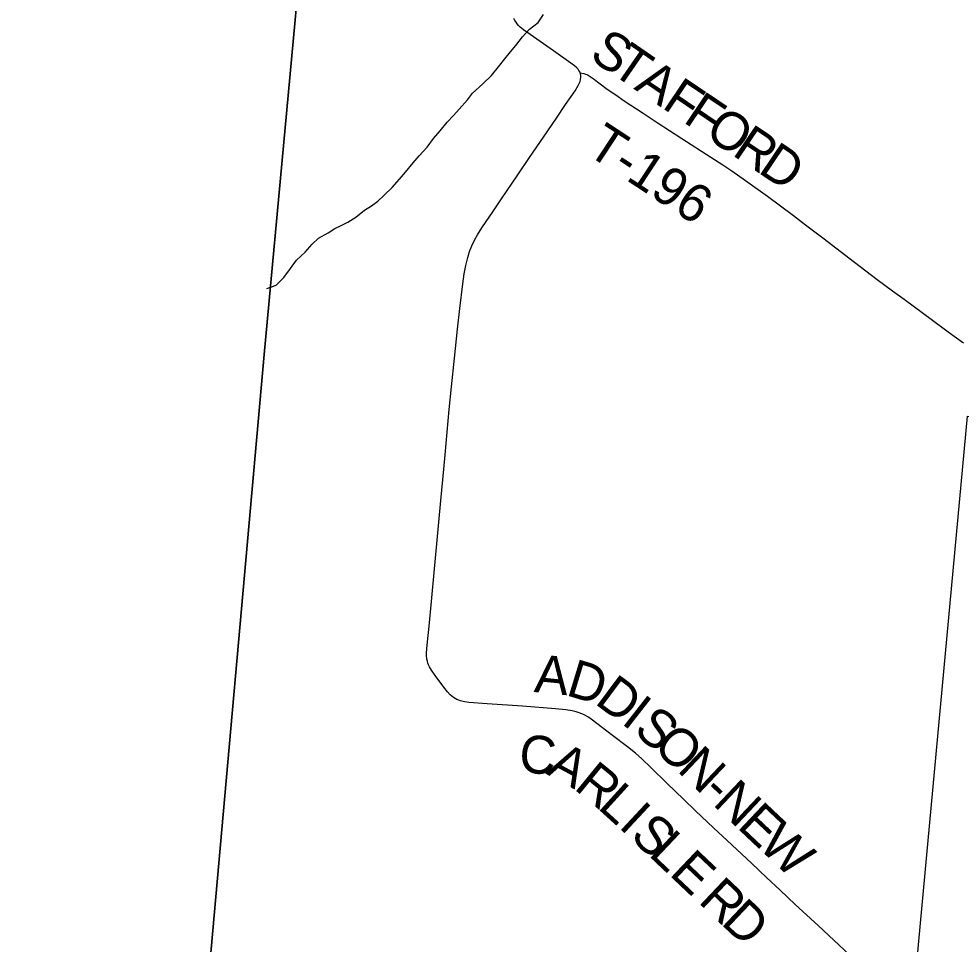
# Model space of a CAD drawing. Extents: x 0 to 680, y 0 to 440.
# Drawn here: x 144.58 to 166.66, y 351.18 to 372.88 of the extents above; entities that cross this region are included whole.
import ezdxf

# ---------------------------------------------------------------- set-up
doc = ezdxf.new("R2010")
doc.units = 0
for name, color, linetype in [('GM_X_Adjacent_County', 7, 'Continuous'), ('GM_X_County', 7, 'Continuous'), ('GM_X_County_Road', 7, 'Continuous'), ('GM_X_County_Road_Text', 7, 'Continuous'), ('GM_X_Minor_River', 7, 'Continuous'), ('GM_X_Section', 7, 'Continuous'), ('GM_X_Township', 7, 'Continuous'), ('GM_X_Township_Road', 7, 'Continuous'), ('GM_X_Township_Road_Text', 7, 'Continuous')]:
    doc.layers.add(name, color=color, linetype=linetype)

msp = doc.modelspace()

# ---------------------------------------------------------------- linework, layer by layer
at = {"layer": 'GM_X_Adjacent_County'}
for points in [[(151.31, 375.644), (150.328, 365.009), (148.945, 349.485), (148.932, 349.041), (148.935, 348.995), (148.935, 348.898), (148.924, 348.705), (148.903, 348.43), (148.902, 348.416), (148.842, 347.74), (148.803, 347.305), (148.741, 346.58), (148.687, 345.952), (148.628, 345.226), (148.582, 344.673), (148.578, 344.598), (148.57, 344.526), (148.436, 343.169), (148.245, 341.287), (147.293, 330.96), (144.577, 302.142)], [(144.577, 302.142), (147.293, 330.96), (148.245, 341.287), (148.436, 343.169), (148.57, 344.526), (148.578, 344.598), (148.582, 344.673), (148.628, 345.226), (148.687, 345.952), (148.741, 346.58), (148.803, 347.305), (148.842, 347.74), (148.902, 348.416), (148.903, 348.43), (148.924, 348.705), (148.935, 348.898), (148.935, 348.995), (148.932, 349.041), (148.945, 349.485), (150.328, 365.009), (151.31, 375.644)], [(144.577, 302.142), (147.293, 330.96), (148.245, 341.287), (148.436, 343.169), (148.57, 344.526), (148.578, 344.598), (148.582, 344.673), (148.628, 345.226), (148.687, 345.952), (148.741, 346.58), (148.803, 347.305), (148.842, 347.74), (148.902, 348.416), (148.903, 348.43), (148.924, 348.705), (148.935, 348.898), (148.935, 348.995), (148.932, 349.041), (148.945, 349.485), (150.328, 365.009), (151.31, 375.644)]]:
    msp.add_lwpolyline(points, dxfattribs=at)
at = {"layer": 'GM_X_County'}
msp.add_lwpolyline([(151.31, 375.644), (150.328, 365.009), (148.945, 349.485), (148.932, 349.041), (148.935, 348.995), (148.935, 348.898), (148.924, 348.705), (148.903, 348.43), (148.902, 348.416), (148.842, 347.74), (148.803, 347.305), (148.741, 346.58), (148.687, 345.952), (148.628, 345.226), (148.582, 344.673), (148.578, 344.598), (148.57, 344.526), (148.436, 343.169), (148.245, 341.287), (147.293, 330.96), (144.577, 302.142)], dxfattribs=at)
at = {"layer": 'GM_X_County_Road'}
for points in [[(157.734, 371.606), (157.721, 371.636), (157.703, 371.666), (157.683, 371.695), (157.654, 371.729), (157.596, 371.777), (157.514, 371.837), (157.108, 372.124), (156.559, 372.505), (156.399, 372.618), (156.324, 372.682), (156.289, 372.717), (156.256, 372.755), (156.227, 372.794), (156.2, 372.837), (156.177, 372.881)], [(161.4, 353.404), (161.178, 353.613), (160.859, 353.912), (160.434, 354.311), (160.153, 354.579), (159.77, 354.952), (159.39, 355.328), (159.178, 355.529), (159.031, 355.657), (158.84, 355.808), (158.491, 356.071), (157.988, 356.454), (157.907, 356.51), (157.821, 356.557), (157.731, 356.597), (157.637, 356.628), (157.541, 356.651), (157.397, 356.674), (157.154, 356.7), (156.379, 356.763), (155.555, 356.818), (155.119, 356.852), (155.023, 356.865), (154.93, 356.886), (154.886, 356.901), (154.842, 356.919), (154.8, 356.941), (154.761, 356.967), (154.724, 356.996), (154.688, 357.027), (154.622, 357.097), (154.532, 357.211), (154.329, 357.484), (154.246, 357.603), (154.2, 357.686), (154.18, 357.729), (154.163, 357.774), (154.15, 357.819), (154.14, 357.865), (154.131, 357.96), (154.13, 358.008), (154.135, 358.104), (154.16, 358.345), (154.174, 358.49), (154.19, 358.635), (154.246, 359.216), (154.308, 359.894), (154.373, 360.571), (154.468, 361.587), (154.514, 362.07), (154.569, 362.651), (154.664, 363.716), (154.712, 364.248), (154.782, 364.923), (154.858, 365.599), (154.911, 366.082), (154.978, 366.661), (155.013, 366.901), (155.051, 367.091), (155.097, 367.279), (155.14, 367.418), (155.19, 367.553), (155.252, 367.684), (155.323, 367.81), (155.427, 367.974), (155.698, 368.377), (155.888, 368.659), (156.271, 369.221), (156.545, 369.623), (156.873, 370.105), (157.173, 370.547), (157.39, 370.869), (157.61, 371.191), (157.687, 371.316), (157.709, 371.361), (157.728, 371.407), (157.742, 371.455), (157.749, 371.505), (157.747, 371.556), (157.734, 371.606)], [(165.551, 348.278), (165.542, 348.421), (165.514, 348.711), (165.458, 349.243), (165.438, 349.389), (165.416, 349.485), (165.401, 349.532), (165.382, 349.578), (165.362, 349.622), (165.338, 349.666), (165.283, 349.748), (165.222, 349.825), (165.12, 349.93), (164.728, 350.295), (164.408, 350.593), (164.051, 350.923), (163.306, 351.62), (162.771, 352.116), (162.416, 352.447), (162.099, 352.748), (161.744, 353.08), (161.4, 353.404)]]:
    msp.add_lwpolyline(points, dxfattribs=at)
at = {"layer": 'GM_X_Minor_River'}
msp.add_lwpolyline([(150.387, 366.556), (150.603, 366.632), (150.789, 366.814), (150.94, 367.02), (151.085, 367.22), (151.289, 367.407), (151.452, 367.59), (151.602, 367.73), (151.823, 367.858), (151.979, 367.963), (152.128, 368.033), (152.289, 368.108), (152.475, 368.224), (152.673, 368.388), (152.84, 368.493), (152.99, 368.604), (153.14, 368.745), (153.326, 368.921), (153.495, 369.115), (153.64, 369.285), (153.814, 369.503), (153.959, 369.667), (154.145, 369.867), (154.296, 370.067), (154.447, 370.249), (154.616, 370.455), (154.766, 370.608), (154.899, 370.76), (155.091, 370.978), (155.206, 371.131), (155.446, 371.354), (155.65, 371.547), (155.819, 371.747), (155.964, 371.935), (156.096, 372.1), (156.223, 372.253), (156.38, 372.453), (156.542, 372.635), (156.746, 372.793), (156.873, 372.975)], dxfattribs=at)
at = {"layer": 'GM_X_Section'}
msp.add_lwpolyline([(166.804, 363.56), (182.529, 362.131), (181.181, 346.635), (165.367, 348.048)], close=True, dxfattribs=at)
at = {"layer": 'GM_X_Township'}
msp.add_lwpolyline([(250.725, 415.359), (154.698, 415.359), (154.182, 409.096), (153.446, 400.397), (152.65, 391.192), (151.706, 380.165), (151.316, 375.778), (151.31, 375.644), (150.328, 365.009), (148.945, 349.485), (150.03, 349.395), (165.555, 347.962), (166.876, 347.842), (167.562, 347.779), (186.873, 346.058), (188.99, 345.866), (196.725, 345.127), (198.844, 344.978), (204.178, 344.406), (225.071, 342.231)], dxfattribs=at)
at = {"layer": 'GM_X_Township_Road'}
msp.add_lwpolyline([(157.734, 371.606), (157.814, 371.594), (157.853, 371.582), (157.886, 371.569), (157.916, 371.553), (158.033, 371.476), (158.363, 371.229), (158.563, 371.091), (158.763, 370.954), (159.21, 370.661), (159.534, 370.446), (160.11, 370.072), (160.79, 369.634), (161.074, 369.451), (161.285, 369.311), (161.603, 369.086), (162.117, 368.718), (162.729, 368.262), (163.009, 368.046), (163.416, 367.744), (164.163, 367.169), (164.692, 366.763), (165.046, 366.502), (165.32, 366.303), (165.564, 366.121), (165.953, 365.833), (166.351, 365.541), (166.548, 365.399), (166.716, 365.279)], dxfattribs=at)

# ---------------------------------------------------------------- texts
at = {"layer": 'GM_X_County_Road_Text'}
for s, rotation, p in [('A', 354.3006, (156.636, 357.096)), ('D', 343.0823, (157.37, 357.028)), ('D', 323.2806, (158.046, 356.836)), ('I', 322.0083, (158.67, 356.372)), ('S', 320.5068, (158.953, 356.151)), ('O', 317.6334, (159.407, 355.777)), ('C', 354.8646, (156.273, 355.222)), ('A', 331.4837, (156.909, 355.184)), ('N', 316.6243, (159.982, 355.252)), ('R', 320.7861, (157.56, 354.835)), ('L', 317.7678, (158.117, 354.381)), ('-', 316.6147, (160.551, 354.715)), ('N', 316.6177, (160.816, 354.464)), ('I', 317.051, (158.607, 353.936)), ('E', 316.6169, (161.385, 353.926)), ('S', 316.7441, (158.874, 353.688)), ('W', 316.6161, (161.869, 353.469)), ('L', 316.5821, (159.31, 353.277)), ('E', 316.5578, (159.794, 352.82)), ('R', 316.5595, (160.475, 352.174)), ('D', 316.5593, (161.006, 351.672))]:
    msp.add_text(s, height=0.889, rotation=rotation, dxfattribs=at).set_placement(p)
at = {"layer": 'GM_X_Township_Road_Text'}
for s, height, rotation, p in [('S', 0.889, 327.6199, (157.916, 371.942)), ('T', 0.889, 325.3875, (158.415, 371.625)), ('A', 0.889, 326.0375, (158.971, 371.241)), ('F', 0.889, 326.0601, (159.621, 370.804)), ('F', 0.889, 326.0616, (160.119, 370.469)), ('O', 0.889, 326.0594, (160.616, 370.134)), ('T-196', 0.8894, 326.6907, (157.842, 369.729)), ('R', 0.889, 326.0595, (161.266, 369.697)), ('D', 0.889, 326.0584, (161.872, 369.289))]:
    msp.add_text(s, height=height, rotation=rotation, dxfattribs=at).set_placement(p)

doc.saveas('drawing.dxf')
